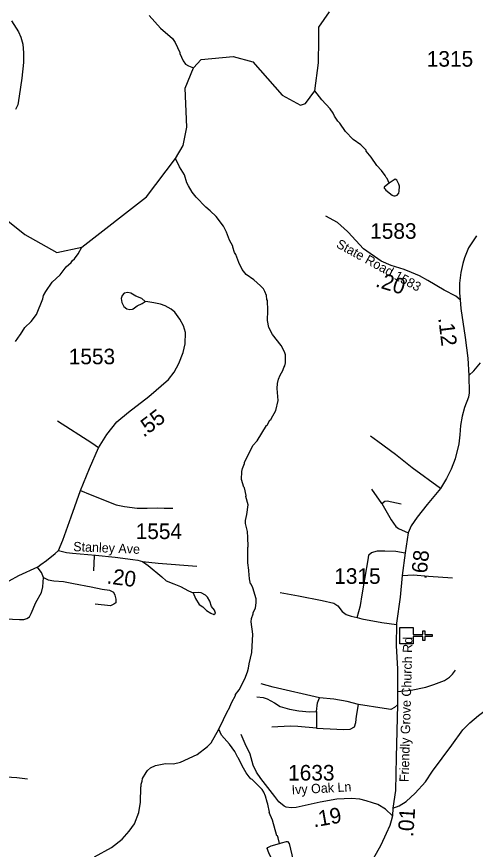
# Model space of a CAD drawing. Extents: x 1248089 to 1457196, y 820910 to 988753.
# Drawn here: x 1340713 to 1344392, y 896114 to 902795 of the extents above; entities that cross this region are included whole.
import ezdxf

# ---------------------------------------------------------------- set-up
doc = ezdxf.new("R2010")
doc.units = 0
for name, color, linetype in [('Exist Cultural Church CELL', 7, 'Continuous'), ('Exist Hydrographic Creek Single Shore', 7, 'Continuous'), ('Exist Hydrographic Misc Water Feature', 7, 'Continuous'), ('Exist Road Non-System Type 51', 7, 'Continuous'), ('Exist Road Secondary Type 51 Attributed', 7, 'Continuous'), ('Exist Road Secondary Type 51 Label', 7, 'Continuous'), ('Prop GRAU CAT1 Cell', 7, 'Continuous'), ('Prop Lane Lines', 7, 'Continuous')]:
    doc.layers.add(name, color=color, linetype=linetype)

msp = doc.modelspace()

# ---------------------------------------------------------------- linework, layer by layer
at = {"layer": 'Exist Cultural Church CELL'}
msp.add_lwpolyline([(1343893.5, 897893.6), (1343893.6, 897836.7), (1343969.7, 897836.7), (1343969.7, 897868.7), (1343985.7, 897868.7), (1343985.7, 897836.7), (1344045.9, 897836.7), (1344045.9, 897820.7), (1343985.7, 897820.7), (1343985.7, 897788.7), (1343969.7, 897788.7), (1343969.7, 897820.7), (1343893.6, 897820.7), (1343893.5, 897763), (1343787, 897763), (1343787, 897893.6)], close=True, dxfattribs=at)
at = {"layer": 'Exist Hydrographic Creek Single Shore'}
msp.add_lwpolyline([(1340532.3, 901241.1), (1340778.4, 901047.1), (1341033.8, 900902.4), (1341234.4, 900945.3), (1341753.8, 901348.8), (1341986, 901657.5), (1342049.6, 901759.7), (1342077.6, 901906.8), (1342064.6, 902220.2), (1342131.5, 902385), (1342193.8, 902451.2), (1342448.5, 902474), (1342606.5, 902431.3), (1342843, 902164.8), (1342990.7, 902084.7), (1343030.7, 902097.1), (1343105.9, 902198.5), (1343135.3, 902423.4), (1343135.5, 902611.2), (1343137.6, 902709.6), (1343223.5, 902832.6)], dxfattribs=at)
at = {"layer": 'Exist Hydrographic Misc Water Feature'}
for points in [[(1341776.8, 902803.3), (1341866.5, 902701.2), (1341962.7, 902619.1), (1341984, 902586.6), (1342022.2, 902505.7), (1342022, 902497.7), (1342048.8, 902441.1), (1342068.1, 902414.6), (1342089.9, 902400.1), (1342131.5, 902385)], [(1343701.6, 901458.3), (1343684, 901495.7), (1343676.1, 901503.9), (1343668.5, 901520.1), (1343639.4, 901560.7), (1343602.2, 901601.6), (1343557.7, 901666.6), (1343516.7, 901715.5), (1343516.9, 901723.5), (1343472.4, 901765.6), (1343410.8, 901809.9), (1343349.9, 901873.7), (1343305.7, 901940.4), (1343290.1, 901956.7), (1343263, 901997.4), (1343251.5, 902021.6), (1343228.2, 902054.2), (1343159.8, 902127.7), (1343105.9, 902198.5)], [(1342754.3, 899567), (1342792.7, 899636.1), (1342810.4, 899715.6), (1342802.5, 899811.8), (1342805.4, 899851.8), (1342814.2, 899885.5), (1342826.9, 899917.3), (1342847.7, 899954.8), (1342856.3, 899980.6), (1342864.6, 899994.4), (1342869.2, 900018.3), (1342870.5, 900082.3), (1342861.1, 900106.5), (1342834.1, 900155.1), (1342764.2, 900244.7), (1342735.4, 900301.4), (1342724.6, 900357.7), (1342728.4, 900437.5), (1342724.2, 900517.6), (1342720.4, 900525.7), (1342717, 900557.8), (1342703.8, 900590.1), (1342692.2, 900610.4), (1342668.7, 900634.9), (1342613.9, 900684.1), (1342554.8, 900725.5), (1342521.7, 900766.2), (1342495, 900822.8), (1342470.4, 900887.4), (1342460.7, 900903.6), (1342445.6, 900944), (1342445.7, 900952), (1342420.8, 901000.6), (1342396.3, 901065.1), (1342371.4, 901113.7), (1342313.1, 901191), (1342266.1, 901236.1), (1342230.7, 901264.9), (1342152.5, 901346.7), (1342121.5, 901387.4), (1342090.5, 901436.1), (1342079, 901460.3), (1342058.5, 901524.8), (1342017.9, 901589.7), (1341986, 901657.5)], [(1343701.6, 901458.3), (1343688.9, 901449.6), (1343660.4, 901426.3), (1343660, 901418.3), (1343665.2, 901412.8), (1343673.9, 901403.9), (1343725, 901362.7), (1343731.5, 901360.9), (1343738.8, 901356.5), (1343748.9, 901356.3), (1343764.9, 901361.9), (1343777.4, 901379.5), (1343781.7, 901393.5), (1343782.6, 901433.5), (1343778.9, 901449.6), (1343763.6, 901481.9), (1343749.8, 901490.2), (1343739.7, 901486.5), (1343701.6, 901458.3)], [(1340702.8, 900187.8), (1340740, 900242.9), (1340744.7, 900245.5), (1340777.3, 900302.1), (1340828.3, 900348.9), (1340871.6, 900403.9), (1340922.4, 900530.8), (1340929, 900558.6), (1340945.7, 900590.3), (1340997.4, 900665), (1341062.7, 900723.6), (1341110.4, 900787.4), (1341150.8, 900821.6), (1341161.2, 900837.4), (1341177.5, 900853), (1341206.4, 900892.3), (1341234.4, 900945.3)], [(1342333.4, 897078.8), (1342409.3, 897232.8), (1342415.4, 897239.1), (1342438.8, 897296.1), (1342467.9, 897347.5), (1342468.1, 897355.5), (1342497, 897394.8), (1342542.9, 897481.7), (1342564.2, 897537.3), (1342572.9, 897569.1), (1342577.6, 897603), (1342599.5, 897692.5), (1342608.1, 897839.6), (1342595.1, 897940.6), (1342597.7, 897966.5), (1342610.5, 898004.2), (1342610.7, 898012.2), (1342627.5, 898051.8), (1342634.4, 898091.6), (1342635.1, 898123.6), (1342607.1, 898212.3), (1342593.7, 898240.6), (1342587.8, 898244.7), (1342580.7, 898284.9), (1342574.1, 898349.1), (1342575.8, 898353), (1342567.5, 898413.2), (1342568.3, 898537.2), (1342570.5, 898545.1), (1342568.1, 898617.2), (1342563.1, 898665.3), (1342548.6, 898729.6), (1342549.1, 898753.6), (1342560.2, 898801.3), (1342569.8, 898877.2), (1342551.3, 898945.6), (1342552.6, 898952.8), (1342540.9, 899013.9), (1342536, 899020.2), (1342516.4, 899082.3), (1342519.8, 899146.3), (1342524.3, 899170.2), (1342541.2, 899209.8), (1342541.4, 899217.8), (1342606.4, 899354.3), (1342641.3, 899391.6), (1342715.9, 899513.8), (1342721.7, 899518), (1342744.9, 899557.1), (1342751, 899561), (1342754.3, 899567)], [(1341337.2, 896055.6), (1341472.9, 896130.2), (1341560.3, 896196.2), (1341615.8, 896260.9), (1341657.1, 896318), (1341692.4, 896409.5), (1341705, 896492.9), (1341707.6, 896612.8), (1341711.8, 896620.7), (1341712.2, 896636.7), (1341720.7, 896660.6), (1341723.1, 896682.5), (1341750.2, 896731.8), (1341762.5, 896745.6), (1341787, 896767), (1341827.4, 896786.1), (1341907.9, 896804.2), (1341970.2, 896801.6), (1342028.1, 896813.5), (1342161.4, 896874.4), (1342242.8, 896938.6), (1342273.5, 896967.9), (1342333.4, 897078.8)], [(1342821.5, 896160.9), (1342810.7, 896207.6), (1342805, 896221.8), (1342799, 896223.9), (1342765.8, 896348.7), (1342739.2, 896409.3), (1342740.9, 896412.9), (1342728.6, 896477.5), (1342721, 896493.7), (1342710.1, 896541.9), (1342694.8, 896574.2), (1342681.2, 896594.5), (1342657.8, 896619.1), (1342601.1, 896674.4), (1342591.1, 896680.7), (1342577.5, 896697), (1342554.2, 896729.5), (1342522.7, 896784.5), (1342492.8, 896846.9), (1342487.5, 896850.2), (1342462, 896899.6), (1342419.3, 896958.6), (1342356.9, 897030), (1342333.4, 897078.8)], [(1342821.5, 896160.9), (1342837.8, 896167), (1342876, 896178.2), (1342886, 896177.9), (1342899.6, 896161.6), (1342941.7, 895980.6), (1342948.4, 895924.4), (1342939.4, 895872), (1342927.2, 895871), (1342911.1, 895867.3), (1342887.2, 895869.9), (1342840, 895903), (1342818.5, 895929.5), (1342783.8, 895986.3), (1342736, 896085.3), (1342722.8, 896121.6), (1342727, 896129.6), (1342753.2, 896142.9), (1342821.5, 896160.9)]]:
    msp.add_lwpolyline(points, dxfattribs=at)
at = {"layer": 'Exist Road Non-System Type 51'}
msp.add_line((1341335.1, 898469.1), (1341328.9, 898349.7), dxfattribs=at)
for points in [[(1343365.6, 901070.2), (1343285.9, 901144.2), (1343193.8, 901195.1)], [(1341646.6, 900449.9), (1341680.4, 900474.4), (1341719, 900492.2), (1341742.9, 900510)], [(1341370.2, 899336.1), (1341315.4, 899372.7), (1341039, 899548.3)], [(1344111.5, 899009.5), (1343884.1, 899174.2), (1343752.6, 899280.9), (1343608.8, 899387.6), (1343551.9, 899429.1)], [(1341225.7, 898993.7), (1341303.5, 898962.2), (1341511.6, 898878.9), (1341577, 898864), (1341678.1, 898852.1), (1341758.4, 898852.1), (1341841.6, 898855.1), (1341895.1, 898852.1), (1341966.5, 898852.1)], [(1343641, 898888.7), (1343561.7, 899002.9)], [(1343641, 898888.7), (1343665.8, 898908.6), (1343685.7, 898911.1), (1343797.3, 898886.3)], [(1343641, 898888.7), (1343717.9, 898757.2), (1343755.1, 898705.1), (1343775, 898687.7), (1343852.5, 898654.1)], [(1343445, 897975.3), (1343470.3, 898071.1), (1343485.2, 898155.5), (1343505.1, 898282), (1343534.8, 898453.3), (1343537.3, 898478.1), (1343559.6, 898495.5), (1343606.8, 898507.9), (1343666.3, 898507.9), (1343755.6, 898505.4), (1343827.9, 898493.6)], [(1341723.4, 898423.5), (1341847.6, 898408.9), (1342156.7, 898385.1)], [(1340928.5, 898296.4), (1340910.6, 898335.8), (1340878.1, 898380.7)], [(1340830.1, 898007.1), (1340867.3, 898095.5), (1340912.2, 898176.1), (1340921.5, 898219.5), (1340928.5, 898296.4)], [(1340928.5, 898296.4), (1340964.9, 898275.3), (1341011.3, 898269.1), (1341088.8, 898262.9), (1341169.3, 898247.4), (1341310.3, 898219.5), (1341398.6, 898202.4), (1341457.5, 898193.1), (1341488.5, 898177.6), (1341500.9, 898152.8), (1341507.1, 898120.3), (1341507.1, 898092.4), (1341493.1, 898080), (1341465.2, 898069.1), (1341341.3, 898080)], [(1343805.7, 898311), (1343896.9, 898316.8), (1344016, 898306.9), (1344209.4, 898292)], [(1342028.1, 898223.1), (1342091.1, 898187.7), (1342129.8, 898172.2), (1342146.8, 898125.7), (1342177.8, 898079.2), (1342205.7, 898060.6), (1342235.1, 898029.6), (1342269.2, 898007.9), (1342295.5, 897998.6), (1342307.9, 898009.4), (1342300.2, 898032.7), (1342275.4, 898063.7), (1342261.5, 898105.5), (1342244.4, 898138.1), (1342227.4, 898153.6), (1342191.8, 898172.2), (1342171.6, 898173.8), (1342129.8, 898172.2)], [(1342826.9, 898175.3), (1342974.1, 898147.4), (1343164.6, 898111.7), (1343256, 898088.5), (1343288.5, 898066.8), (1343324.1, 898021.8), (1343355.1, 897998.6), (1343397, 897984.6), (1343445, 897975.3)], [(1340135.7, 898055.2), (1340229, 898042.7), (1340348.3, 898013.3), (1340492.4, 897977.6), (1340580.7, 897968.3), (1340679.8, 897962.1), (1340735.6, 897959), (1340769.7, 897959), (1340794.5, 897965.2), (1340814.6, 897979.2), (1340830.1, 898007.1)], [(1343445, 897975.3), (1343482.2, 897964.5), (1343641.7, 897933.5), (1343759.4, 897919.5)], [(1343767.7, 897379.4), (1343876.8, 897391.8), (1343995.8, 897416.7), (1344060.3, 897436.5), (1344144.7, 897468.8), (1344184.3, 897496.1), (1344209.1, 897518.4), (1344233.9, 897550.7)], [(1343141.1, 897330.4), (1342769.1, 897414.8), (1342674.8, 897442.1)], [(1342640.1, 897337.9), (1342689.7, 897332.9), (1342721.9, 897323), (1342781.5, 897290.7), (1342826.1, 897260.9), (1342900.5, 897238.6), (1342977.4, 897226.2), (1343061.7, 897218.7), (1343118.8, 897221.2)], [(1343118.8, 897221.2), (1343126.2, 897290.7), (1343141.1, 897330.4)], [(1343456.1, 897275.8), (1343364.3, 897300.6), (1343257.7, 897318), (1343141.1, 897330.4)], [(1343118.8, 897087.2), (1343280, 897077.2), (1343334.6, 897074.8), (1343389.1, 897077.2), (1343423.8, 897097.1), (1343433.8, 897131.8), (1343438.7, 897181.5), (1343456.1, 897275.8)], [(1343118.8, 897221.2), (1343118.8, 897117), (1343118.8, 897087.2)], [(1343768.8, 897274.7), (1343743.8, 897251), (1343714, 897236.1), (1343659.5, 897243.5), (1343456.1, 897275.8)], [(1343118.8, 897087.2), (1342967.5, 897099.6), (1342905.5, 897102.1), (1342759.1, 897094.6)], [(1342784.4, 896538.7), (1342670.3, 896683.2), (1342635.6, 896732.9), (1342610.8, 896789.9), (1342586, 896876.8), (1342546.3, 896961.2), (1342514.1, 897035.7)], [(1340465, 896730.7), (1340551.7, 896708), (1340628, 896696.1), (1340713.2, 896690.1), (1340798.4, 896680.2)]]:
    msp.add_lwpolyline(points, dxfattribs=at)
at = {"layer": 'Exist Road Secondary Type 51 Attributed'}
for points in [[(1340671.5, 902761.3), (1340727.8, 902671.8), (1340747.3, 902631), (1340760.9, 902574.6), (1340768.6, 902504.5), (1340768.6, 902426.7), (1340753.1, 902302.2), (1340733.7, 902157.4), (1340722, 902087.4), (1340704.5, 902048.5)], [(1344271.5, 900523.4), (1344234.6, 900550.9), (1344143.4, 900599), (1344010.7, 900677.4), (1343943.5, 900714.2), (1343881.1, 900743.1), (1343821.9, 900765.5), (1343716.3, 900797.5), (1343637.9, 900834.3), (1343495.6, 900932), (1343433.2, 900997.6), (1343372.4, 901064.9), (1343365.6, 901070.2)], [(1344401.8, 901035.1), (1344336.2, 900940.6), (1344305.8, 900860.6), (1344291.7, 900813.3), (1344275.7, 900742.9), (1344264.5, 900656.4), (1344264.5, 900579.6), (1344271.5, 900523.4)], [(1341048, 898512.7), (1341082.2, 898594.5), (1341150.3, 898780.7), (1341225.7, 898993.7), (1341297.2, 899170.6), (1341370.2, 899336.1), (1341435.6, 899442.5), (1341515.9, 899543.5), (1341609.5, 899622.6), (1341773.7, 899748), (1341931.5, 899884.9), (1341976.5, 899943.3), (1342013, 900011.5), (1342047.1, 900099.1), (1342065.3, 900170.9), (1342066.4, 900260.4), (1342050.6, 900315.2), (1342022.6, 900368.8), (1341982.5, 900424.8), (1341952, 900449.1), (1341903.4, 900474.7), (1341865.7, 900486.8), (1341813.4, 900497.8), (1341764.8, 900506.3), (1341742.9, 900510), (1341715.9, 900532.8), (1341669.7, 900552.3), (1341628.3, 900575.4), (1341604, 900582.7), (1341576, 900575.4), (1341557.8, 900558.4), (1341551.7, 900532.8), (1341555.4, 900502.4), (1341572.4, 900469.5), (1341596.7, 900451.2), (1341619.8, 900445.2), (1341641.7, 900447.6), (1341646.6, 900449.9)], [(1344271.5, 900523.4), (1344276.4, 900453), (1344310.9, 900219.8), (1344330.7, 900055.6), (1344340.5, 899914.9)], [(1344340.5, 899914.9), (1344379, 899952.4), (1344433.4, 900016.4)], [(1344340.5, 899914.9), (1344343, 899775.5), (1344338.1, 899741.6), (1344306.1, 899660.1), (1344287.6, 899588.5), (1344274, 899515.7), (1344266.6, 899439.2), (1344259.4, 899368.8), (1344229.8, 899247.8), (1344197.7, 899163.9), (1344160.7, 899089.9), (1344111.5, 899009.5), (1344005.5, 898881.2), (1343926.5, 898780), (1343877.2, 898708.4), (1343852.5, 898654.1), (1343827.9, 898493.6), (1343805.7, 898311), (1343788.5, 898137.5), (1343758.9, 897927.7), (1343756.5, 897747.5), (1343766.4, 897563.5), (1343767.7, 897379.4), (1343768.8, 897274.7), (1343756.5, 896855.1), (1343751.6, 896586.1), (1343731.1, 896443.6)], [(1339404.8, 897707.1), (1339447.4, 897724.1), (1339561.7, 897748.4), (1339680.9, 897786.2), (1339723.4, 897803.8), (1339750.1, 897816), (1339769.7, 897825.1), (1339839, 897872.6), (1339931.4, 897946.8), (1339988.6, 897987), (1340060.3, 898023.5), (1340135.7, 898055.2), (1340256.9, 898097), (1340438.1, 898165.2), (1340571.9, 898226.1), (1340728.8, 898311.3), (1340881.4, 898381.3), (1340906.9, 898398.3), (1340951.9, 898431.2), (1341021.3, 898487.2), (1341048, 898512.7)], [(1341048, 898512.7), (1341112.9, 898496.5), (1341160.3, 898489.2), (1341345.2, 898473.4), (1341503.3, 898457.6), (1341645.6, 898439.3), (1341685.7, 898433.2), (1341723.4, 898423.5), (1341768.4, 898390.6), (1341877.9, 898301.8), (1341912.7, 898267.9), (1341972.3, 898243.6), (1342028.1, 898223.1)], [(1343731.1, 896443.6), (1343780.5, 896464.6), (1343836.8, 896497), (1343908.6, 896566), (1343991.7, 896656.2), (1344048, 896742.1), (1344202.6, 896951.3), (1344291.2, 897073.9), (1344349, 897128.8), (1344416.5, 897188), (1344470, 897227.4), (1344543.2, 897273.9), (1344673.8, 897354.9), (1344755.4, 897405.6), (1344861, 897450.7), (1344925.7, 897469), (1345000.3, 897476.1), (1345103.1, 897478.9), (1345226.2, 897471.5), (1345319.1, 897465.9)], [(1343727.4, 896384.2), (1343670.7, 896436.5), (1343608.8, 896474.5), (1343568, 896488.6), (1343515.9, 896504.1), (1343466.6, 896518.2), (1343399.1, 896522.4), (1343282.2, 896516.8), (1343147.1, 896492.8), (1342954.3, 896450.6), (1342915.4, 896446.2), (1342874.5, 896453.3), (1342859.6, 896462.1), (1342815.3, 896496.5), (1342784.4, 896538.7)], [(1343731.1, 896443.6), (1343727.4, 896384.2)], [(1343727.4, 896384.2), (1343717.7, 896344.4), (1343706.9, 896306.7), (1343675.8, 896240.2), (1343634.9, 896148.7), (1343572.5, 896038.8), (1343503.6, 895913.9), (1343441.8, 895799.3)]]:
    msp.add_lwpolyline(points, dxfattribs=at)

# ---------------------------------------------------------------- texts
at = {"layer": 'Exist Road Secondary Type 51 Label'}
for s, rotation, p in [('State Road 1583', 331.28273, (1343270.1, 900948.1)), ('Stanley Ave', 357.60827, (1341165.3, 898506.9)), ('Friendly Grove Church Rd', 88.5197, (1343857.9, 896653.3)), ('Ivy Oak Ln', 3.10712, (1342920.4, 896554.6))]:
    msp.add_text(s, height=75, rotation=rotation, dxfattribs=at).set_placement(p)
at = {"layer": 'Prop GRAU CAT1 Cell'}
for s, rotation, p in [('.20', 343.12879, (1343584.6, 900630.6)), ('.12', 276.85465, (1344094.3, 900375.9)), ('.55', 37.36396, (1341731.5, 899415.6)), ('.68', 84.34918, (1343999.8, 898278.4)), ('.20', 352.68841, (1341431.2, 898247.6)), ('.19', 10.04996, (1343097.5, 896290.4)), ('.01', 85.91794, (1343893.4, 896210.6))]:
    msp.add_text(s, height=125, rotation=rotation, dxfattribs=at).set_placement(p)
at = {"layer": 'Prop Lane Lines'}
for s, p in [('1315', (1344002.8, 902393.4)), ('1583', (1343548.7, 901012.3)), ('1553', (1341130.5, 900005.9)), ('1554', (1341667.4, 898603.6)), ('1315', (1343260.4, 898244.3)), ('1633', (1342890.4, 896666.5))]:
    msp.add_text(s, height=125, dxfattribs=at).set_placement(p)

doc.saveas('drawing.dxf')
